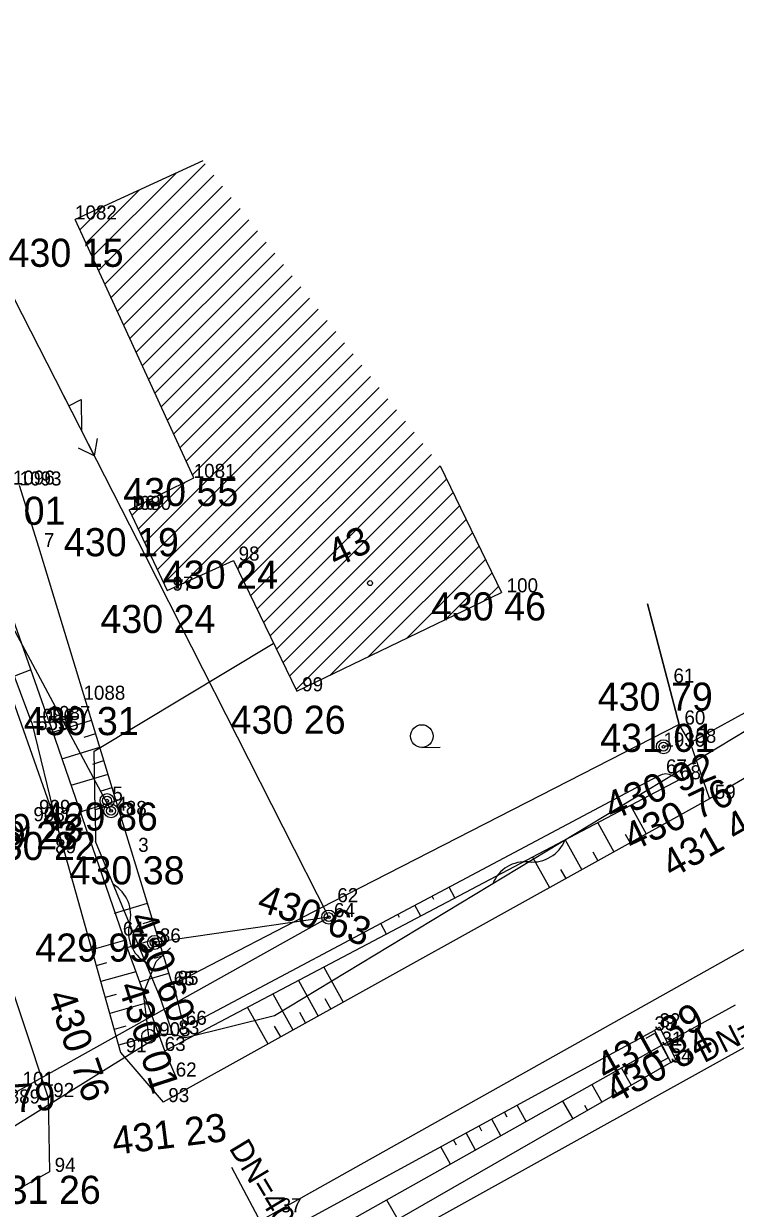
# Model space of a CAD drawing. Extents: x -559180 to -551373, y -1076947 to -1072071.
# Drawn here: x -554422.79 to -554397.5, y -1072734.05 to -1072691.92 of the extents above; entities that cross this region are included whole.
import ezdxf

# ---------------------------------------------------------------- set-up
doc = ezdxf.new("R2010")
doc.units = 0
for name, color, linetype in [('12_PLOTY', 7, 'Continuous'), ('13_PLOTY', 7, 'Continuous'), ('14_BUDOVY', 7, 'Continuous'), ('17_KOMUNIKACE', 7, 'Continuous'), ('18_POLOHOPIS', 7, 'Continuous'), ('1_VODA_ZN', 7, 'Continuous'), ('20_EL_ZN', 7, 'Continuous'), ('26_SRAFY', 7, 'Continuous'), ('27_HRANA_PATA', 7, 'Continuous'), ('2_VODOVOD', 7, 'Continuous'), ('30_SDEL_ZN', 7, 'Continuous'), ('31_SDELOVACI', 7, 'Continuous'), ('32', 7, 'Continuous'), ('3_BODY', 7, 'Continuous'), ('40_KANAL_ZN', 7, 'Continuous'), ('45_ZN_KULTURY', 7, 'Continuous'), ('47_ZN_STAV_OBJ$', 7, 'Continuous'), ('49_POPIS_KANAL', 7, 'Continuous'), ('54_C_POPISNA', 7, 'Continuous'), ('6_VYSKY', 7, 'Continuous'), ('kanal_stáv', 7, 'Continuous'), ('NNnadzemní', 7, 'Continuous')]:
    doc.layers.add(name, color=color, linetype=linetype)

# ---------------------------------------------------------------- blocks, each defined once
blk = doc.blocks.new('POINT_DISPLAY')
blk.add_line((0, 0), (0, 0))
blk = doc.blocks.new('VYUST')
at = {"layer": '40_KANAL_ZN'}
for p, q in [((-0.35, 0.5), (0, 0.5)), ((0, 0.5), (0, -0.5)), ((0, 0), (3, 0.001)), ((-0.35, -0.5), (0, -0.5))]:
    blk.add_line(p, q, dxfattribs=at)
blk = doc.blocks.new('JS400')
at = {"layer": '49_POPIS_KANAL'}
blk.add_text('DN=400', height=0.8, rotation=0, dxfattribs=at).set_placement((0.698, -0.047))
blk = doc.blocks.new('SLB')
at = {"layer": '20_EL_ZN'}
for radius in [0.25, 0.158, 0.05]:
    blk.add_circle((0, 0), radius, dxfattribs=at)
blk = doc.blocks.new('ZAHRAD')
at = {"layer": '45_ZN_KULTURY'}
blk.add_line((0, 0), (0.65, 0.003), dxfattribs=at)
blk.add_circle((0, 0.403), 0.403, dxfattribs=at)
blk = doc.blocks.new('BZ')
at = {"layer": '47_ZN_STAV_OBJ$'}
blk.add_circle((0, 0), 0.0875, dxfattribs=at)
blk = doc.blocks.new('SV')
at = {"layer": '1_VODA_ZN'}
blk.add_circle((0, 0), 0.25, dxfattribs=at)
blk = doc.blocks.new('ELNN')
at = {"layer": '20_EL_ZN'}
for p, q in [((0.5, 0), (0.5, 0.5)), ((0.5, 0.5), (1.5, 0)), ((0, 0), (0.5, 0)), ((1.5, 0), (2.5, 0))]:
    blk.add_line(p, q, dxfattribs=at)
blk.add_lwpolyline([(2, 0.375), (2.5, 0), (2, -0.375)], dxfattribs=at)
blk = doc.blocks.new('SDEP')
at = {"layer": '30_SDEL_ZN'}
for centre, radius, start, end in [((0.75, -1.001), 1.251, 53.1529, 126.8469), ((2.25, 1), 1.25, 233.13, 306.8698)]:
    blk.add_arc(centre, radius, start, end, dxfattribs=at)

msp = doc.modelspace()

# ---------------------------------------------------------------- linework, layer by layer
at = {"layer": '12_PLOTY'}
for p, q in [((-554422.26, -1072710.53), (-554422.94, -1072708.34)), ((-554419.35, -1072720.06), (-554422.26, -1072710.53)), ((-554399.49, -1072716.84), (-554400.612, -1072712.554)), ((-554400.612, -1072712.554), (-554399.49, -1072716.84)), ((-554395.63, -1072715.58), (-554399.1, -1072717.49)), ((-554399.49, -1072716.84), (-554411.83, -1072723.16)), ((-554399.1, -1072717.49), (-554399.49, -1072716.84)), ((-554417.51, -1072726.1), (-554419.35, -1072720.06)), ((-554411.83, -1072723.16), (-554417.51, -1072726.1))]:
    msp.add_line(p, q, dxfattribs=at)
at = {"layer": '13_PLOTY'}
for p, q in [((-554394.25, -1072715.32), (-554413.88, -1072727.2)), ((-554419.849, -1072719.745), (-554420.25, -1072719.87)), ((-554413.88, -1072727.2), (-554417.03, -1072727.98)), ((-554417.88, -1072727.87), (-554433, -1072737.25)), ((-554417.48, -1072727.86), (-554417.88, -1072727.87)), ((-554417.03, -1072727.98), (-554417.48, -1072727.86))]:
    msp.add_line(p, q, dxfattribs=at)
at = {"layer": '14_BUDOVY'}
for p, q in [((-554416.426, -1072696.793), (-554420.97, -1072698.88)), ((-554416.75, -1072708.07), (-554420.97, -1072698.88)), ((-554407.989, -1072707.64), (-554405.81, -1072712.14)), ((-554419.04, -1072709.2), (-554416.75, -1072708.07)), ((-554419.04, -1072709.2), (-554417.69, -1072712.08)), ((-554417.69, -1072712.08), (-554415.34, -1072711.01)), ((-554415.34, -1072711.01), (-554413.08, -1072715.66)), ((-554413.08, -1072715.66), (-554405.81, -1072712.14))]:
    msp.add_line(p, q, dxfattribs=at)
at = {"layer": '17_KOMUNIKACE'}
for p, q in [((-554421.64, -1072720.34), (-554425.24, -1072710.18)), ((-554415.5, -1072735.11), (-554382.74, -1072716.74)), ((-554399.1, -1072717.49), (-554398.41, -1072719.48)), ((-554395, -1072717.47), (-554398.41, -1072719.48)), ((-554398.41, -1072719.48), (-554417.84, -1072730.27)), ((-554421.64, -1072720.34), (-554419.35, -1072728.5)), ((-554421.93, -1072730.09), (-554424.83, -1072721.35)), ((-554419.35, -1072728.5), (-554417.84, -1072730.27)), ((-554421.93, -1072730.09), (-554421.88, -1072732.75)), ((-554421.88, -1072732.75), (-554434.74, -1072739.92))]:
    msp.add_line(p, q, dxfattribs=at)
at = {"layer": '18_POLOHOPIS'}
for p, q in [((-554420.29, -1072717.79), (-554413.93, -1072713.96)), ((-554420.25, -1072719.87), (-554420.29, -1072717.79)), ((-554420.25, -1072719.87), (-554420.24, -1072721)), ((-554417.94, -1072726.55), (-554420.24, -1072721)), ((-554417.48, -1072727.86), (-554417.94, -1072726.55)), ((-554400.19, -1072727.61), (-554400.37, -1072727.72)), ((-554400.37, -1072727.72), (-554399.79, -1072728.86)), ((-554400.19, -1072727.61), (-554399.61, -1072728.75)), ((-554399.79, -1072728.86), (-554399.61, -1072728.75))]:
    msp.add_line(p, q, dxfattribs=at)
at = {"layer": '26_SRAFY'}
for p, q in [((-554422.537, -1072714.901), (-554423.123, -1072715.121)), ((-554421.762, -1072717.11), (-554420.38, -1072716.688)), ((-554420.643, -1072717.291), (-554420.234, -1072717.166)), ((-554421.436, -1072718.056), (-554420.088, -1072717.644)), ((-554420.341, -1072718.245), (-554419.942, -1072718.123)), ((-554421.111, -1072719.002), (-554419.796, -1072718.601)), ((-554420.039, -1072719.198), (-554419.65, -1072719.079)), ((-554420.785, -1072719.948), (-554419.504, -1072719.557)), ((-554401.227, -1072719.722), (-554400.666, -1072720.733)), ((-554402.385, -1072720.332), (-554401.81, -1072721.368)), ((-554403.543, -1072720.943), (-554402.954, -1072722.003)), ((-554401.408, -1072720.743), (-554401.238, -1072721.05)), ((-554402.557, -1072721.371), (-554402.382, -1072721.686)), ((-554404.701, -1072721.553), (-554404.098, -1072722.639)), ((-554403.705, -1072721.999), (-554403.526, -1072722.321)), ((-554407.463, -1072723.01), (-554407.671, -1072722.62)), ((-554408.216, -1072723.06), (-554408.278, -1072722.943)), ((-554419.562, -1072723.547), (-554418.396, -1072723.192)), ((-554408.681, -1072723.652), (-554408.886, -1072723.266)), ((-554418.546, -1072723.918), (-554418.206, -1072723.814)), ((-554409.898, -1072724.294), (-554410.101, -1072723.913)), ((-554409.432, -1072723.705), (-554409.493, -1072723.59)), ((-554419.207, -1072724.524), (-554420.374, -1072724.851)), ((-554419.117, -1072724.772), (-554418.017, -1072724.437)), ((-554418.147, -1072725.156), (-554417.827, -1072725.059)), ((-554419.852, -1072725.316), (-554420.215, -1072725.418)), ((-554418.804, -1072725.633), (-554420.056, -1072725.984)), ((-554412.123, -1072725.467), (-554411.432, -1072726.712)), ((-554418.672, -1072725.996), (-554417.638, -1072725.681)), ((-554413.029, -1072725.945), (-554412.327, -1072727.209)), ((-554419.509, -1072726.441), (-554419.897, -1072726.55)), ((-554413.934, -1072726.422), (-554413.222, -1072727.705)), ((-554418.401, -1072726.741), (-554419.738, -1072727.117)), ((-554414.84, -1072726.9), (-554414.117, -1072728.202)), ((-554412.089, -1072726.584), (-554411.88, -1072726.96)), ((-554412.987, -1072727.075), (-554412.775, -1072727.457)), ((-554419.165, -1072727.567), (-554419.579, -1072727.683)), ((-554413.885, -1072727.566), (-554413.669, -1072727.954)), ((-554417.998, -1072727.85), (-554419.42, -1072728.249)), ((-554401.547, -1072729.062), (-554401.197, -1072729.67)), ((-554402.591, -1072729.649), (-554402.235, -1072730.268)), ((-554401.822, -1072729.785), (-554401.716, -1072729.969)), ((-554403.636, -1072730.236), (-554403.274, -1072730.865)), ((-554405.608, -1072730.804), (-554405.704, -1072730.627)), ((-554404.934, -1072730.965), (-554405.252, -1072730.381)), ((-554402.862, -1072730.379), (-554402.754, -1072730.566)), ((-554406.509, -1072731.3), (-554406.607, -1072731.119)), ((-554405.831, -1072731.469), (-554406.156, -1072730.873)), ((-554406.728, -1072731.973), (-554407.059, -1072731.365)), ((-554407.625, -1072732.477), (-554407.963, -1072731.858)), ((-554407.411, -1072731.796), (-554407.511, -1072731.612)), ((-554409.893, -1072733.751), (-554409.493, -1072734.445))]:
    msp.add_line(p, q, dxfattribs=at)
at = {"layer": '27_HRANA_PATA'}
for p, q in [((-554421.91, -1072716.68), (-554424.32, -1072709.84)), ((-554422.5, -1072716.78), (-554421.64, -1072720.34)), ((-554421.91, -1072716.68), (-554419.27, -1072724.35)), ((-554417.78, -1072728.45), (-554399.46, -1072718.79)), ((-554417.78, -1072728.45), (-554419.27, -1072724.35)), ((-554400.37, -1072727.72), (-554413.38, -1072734.81)), ((-554417.39, -1072729.36), (-554417.78, -1072728.45)), ((-554400.12, -1072728.26), (-554413.61, -1072735.84))]:
    msp.add_line(p, q, dxfattribs=at)
for points in [[(-554422.5, -1072716.78), (-554424.491, -1072711.477), (-554424.743, -1072710.678), (-554424.85, -1072710.13)], [(-554417.03, -1072727.52), (-554416.776, -1072727.436), (-554416.486, -1072727.309), (-554400.254, -1072718.675), (-554400.087, -1072718.611), (-554399.96, -1072718.58)], [(-554399.96, -1072718.58), (-554399.86, -1072718.604), (-554399.765, -1072718.642), (-554399.46, -1072718.79)], [(-554417.472, -1072726.08), (-554417.204, -1072727.174), (-554417.13, -1072727.359), (-554417.03, -1072727.52)], [(-554399.79, -1072728.86), (-554412.919, -1072736.417), (-554413.249, -1072736.651), (-554413.56, -1072736.92)]]:
    msp.add_lwpolyline(points, dxfattribs=at)
at = {"layer": '2_VODOVOD'}
for p, q in [((-554418.08, -1072725.27), (-554417.58, -1072724.78)), ((-554418.53, -1072726.39), (-554418.08, -1072725.27)), ((-554418.35, -1072727.93), (-554418.53, -1072726.39)), ((-554418.34, -1072727.96), (-554418.35, -1072727.93))]:
    msp.add_line(p, q, dxfattribs=at)
at = {"layer": '31_SDELOVACI'}
msp.add_line((-554419.69, -1072719.91), (-554437.28, -1072687.06), dxfattribs=at)
at = {"layer": '32'}
for p, q in [((-554420.136, -1072700.695), (-554416.342, -1072696.901)), ((-554420.359, -1072700.211), (-554417.378, -1072697.23)), ((-554419.914, -1072701.18), (-554416.033, -1072697.299)), ((-554420.581, -1072699.726), (-554418.686, -1072697.831)), ((-554419.691, -1072701.665), (-554415.723, -1072697.697)), ((-554419.469, -1072702.149), (-554415.414, -1072698.094)), ((-554420.804, -1072699.242), (-554419.994, -1072698.432)), ((-554419.246, -1072702.634), (-554415.104, -1072698.492)), ((-554419.024, -1072703.118), (-554414.795, -1072698.89)), ((-554418.801, -1072703.603), (-554414.486, -1072699.287)), ((-554418.579, -1072704.088), (-554414.176, -1072699.685)), ((-554418.356, -1072704.572), (-554413.867, -1072700.083)), ((-554418.134, -1072705.057), (-554413.558, -1072700.481)), ((-554417.911, -1072705.541), (-554413.248, -1072700.878)), ((-554417.689, -1072706.026), (-554412.939, -1072701.276)), ((-554417.466, -1072706.511), (-554412.63, -1072701.674)), ((-554417.244, -1072706.995), (-554412.32, -1072702.072)), ((-554417.021, -1072707.48), (-554412.011, -1072702.469)), ((-554416.799, -1072707.964), (-554411.701, -1072702.867)), ((-554418.493, -1072710.366), (-554411.392, -1072703.265)), ((-554418.268, -1072710.848), (-554411.083, -1072703.663)), ((-554418.042, -1072711.329), (-554410.773, -1072704.06)), ((-554417.816, -1072711.81), (-554410.464, -1072704.458)), ((-554416.794, -1072711.495), (-554410.155, -1072704.856)), ((-554415.733, -1072711.141), (-554409.845, -1072705.254)), ((-554415.194, -1072711.31), (-554409.536, -1072705.651)), ((-554414.963, -1072711.786), (-554409.226, -1072706.049)), ((-554414.732, -1072712.261), (-554408.917, -1072706.447)), ((-554414.501, -1072712.737), (-554408.608, -1072706.845)), ((-554414.269, -1072713.213), (-554408.298, -1072707.242)), ((-554414.038, -1072713.689), (-554407.989, -1072707.64)), ((-554418.719, -1072709.885), (-554417.055, -1072708.22)), ((-554413.807, -1072714.165), (-554407.758, -1072708.116)), ((-554413.575, -1072714.641), (-554407.528, -1072708.593)), ((-554418.945, -1072709.403), (-554418.45, -1072708.909)), ((-554413.344, -1072715.116), (-554407.297, -1072709.069)), ((-554413.113, -1072715.592), (-554407.066, -1072709.546)), ((-554411.904, -1072715.091), (-554406.836, -1072710.022)), ((-554410.533, -1072714.427), (-554406.605, -1072710.498)), ((-554415.82, -1072711.229), (-554415.733, -1072711.141)), ((-554409.162, -1072713.763), (-554406.374, -1072710.975)), ((-554417.119, -1072711.82), (-554416.794, -1072711.495)), ((-554407.792, -1072713.099), (-554406.143, -1072711.451)), ((-554406.421, -1072712.436), (-554405.913, -1072711.928))]:
    msp.add_line(p, q, dxfattribs=at)
at = {"layer": 'kanal_stáv'}
msp.add_lwpolyline([(-554211.63, -1072637.36), (-554252.71, -1072643.96), (-554272.41, -1072652.99), (-554296.03, -1072664.39), (-554307.43, -1072677), (-554325.75, -1072687.76), (-554359.23, -1072706.8), (-554394.89, -1072727.06), (-554464.39, -1072765.62), (-554508.8, -1072789.43), (-554533.01, -1072802.97), (-554568.24, -1072822.24), (-554587.98, -1072832.41), (-554601.02, -1072839.21), (-554624.92, -1072852.09), (-554662.69, -1072873.08), (-554684.61, -1072885), (-554705.04, -1072896.44), (-554749.99, -1072921.56), (-554804.76, -1072951.95)], dxfattribs=at)
at = {"layer": 'NNnadzemní'}
for p, q in [((-554418.437, -1072710.893), (-554428.44, -1072691.35)), ((-554418.281, -1072710.82), (-554418.437, -1072710.893)), ((-554411.95, -1072723.69), (-554418.437, -1072710.893)), ((-554442.08, -1072740.51), (-554411.95, -1072723.69)), ((-554411.95, -1072723.69), (-554418.14, -1072724.59))]:
    msp.add_line(p, q, dxfattribs=at)

# ---------------------------------------------------------------- block references
at = {"layer": '1_VODA_ZN'}
for name, p in [('POINT_DISPLAY', (-554420.97, -1072698.88)), ('POINT_DISPLAY', (-554416.75, -1072708.07)), ('POINT_DISPLAY', (-554419.04, -1072709.2)), ('POINT_DISPLAY', (-554419.04, -1072709.21)), ('POINT_DISPLAY', (-554422.26, -1072710.53)), ('POINT_DISPLAY', (-554415.34, -1072711.01)), ('POINT_DISPLAY', (-554417.69, -1072712.08)), ('POINT_DISPLAY', (-554405.81, -1072712.14)), ('POINT_DISPLAY', (-554399.88, -1072715.35)), ('POINT_DISPLAY', (-554420.67, -1072715.96)), ('POINT_DISPLAY', (-554413.08, -1072715.66)), ('POINT_DISPLAY', (-554422.5, -1072716.78)), ('POINT_DISPLAY', (-554421.91, -1072716.68)), ('POINT_DISPLAY', (-554422.32, -1072717.04)), ('POINT_DISPLAY', (-554399.49, -1072716.84)), ('POINT_DISPLAY', (-554400.05, -1072717.63)), ('POINT_DISPLAY', (-554399.1, -1072717.49)), ('POINT_DISPLAY', (-554399.96, -1072718.58)), ('POINT_DISPLAY', (-554399.46, -1072718.79)), ('POINT_DISPLAY', (-554419.83, -1072719.55)), ('POINT_DISPLAY', (-554398.41, -1072719.48)), ('POINT_DISPLAY', (-554422.25, -1072720.02)), ('POINT_DISPLAY', (-554419.69, -1072719.91)), ('POINT_DISPLAY', (-554419.35, -1072720.06)), ('POINT_DISPLAY', (-554422.45, -1072720.28)), ('POINT_DISPLAY', (-554421.64, -1072720.34)), ('POINT_DISPLAY', (-554421.86, -1072721.42)), ('POINT_DISPLAY', (-554418.91, -1072721.37)), ('POINT_DISPLAY', (-554411.83, -1072723.16)), ('POINT_DISPLAY', (-554411.95, -1072723.69)), ('POINT_DISPLAY', (-554419.27, -1072724.35)), ('POINT_DISPLAY', (-554418.14, -1072724.59)), ('POINT_DISPLAY', (-554417.51, -1072726.1)), ('POINT_DISPLAY', (-554417.46, -1072726.12)), ('SV', (-554418.35, -1072727.93)), ('POINT_DISPLAY', (-554417.03, -1072727.52)), ('POINT_DISPLAY', (-554400.37, -1072727.72)), ('POINT_DISPLAY', (-554400.19, -1072727.61)), ('POINT_DISPLAY', (-554418.35, -1072727.93)), ('POINT_DISPLAY', (-554417.48, -1072727.86)), ('POINT_DISPLAY', (-554419.35, -1072728.5)), ('POINT_DISPLAY', (-554417.78, -1072728.45)), ('POINT_DISPLAY', (-554400.12, -1072728.26)), ('POINT_DISPLAY', (-554399.79, -1072728.86)), ('POINT_DISPLAY', (-554417.39, -1072729.36)), ('POINT_DISPLAY', (-554421.93, -1072730.09)), ('POINT_DISPLAY', (-554417.84, -1072730.27)), ('POINT_DISPLAY', (-554421.88, -1072732.75))]:
    msp.add_blockref(name, p, dxfattribs=at)
at = {"layer": '20_EL_ZN', "xscale": 1.0000005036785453, "yscale": 1.0000005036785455, "rotation": -62.894427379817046}
msp.add_blockref('ELNN', (-554421.423, -1072705.06), dxfattribs=at)
at = {"layer": '20_EL_ZN'}
for p in [(-554400.05, -1072717.63), (-554419.83, -1072719.55), (-554419.69, -1072719.91), (-554411.95, -1072723.69), (-554418.14, -1072724.59)]:
    msp.add_blockref('SLB', p, dxfattribs=at)
at = {"layer": '30_SDEL_ZN'}
for p, xscale, yscale, rotation in [((-554406.118, -1072722.503), 0.9999982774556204, 0.9999982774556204, 31.182199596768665), ((-554419.603, -1072722.536), 1.0000000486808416, 1.0000000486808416, -67.490038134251)]:
    msp.add_blockref('SDEP', p, dxfattribs=dict(at, xscale=xscale, yscale=yscale, rotation=rotation))
at = {"layer": '32'}
for p in [(-554407.989, -1072707.64), (-554419.04, -1072709.2), (-554415.733, -1072711.141), (-554416.794, -1072711.495)]:
    msp.add_blockref('POINT_DISPLAY', p, dxfattribs=at)
at = {"layer": '40_KANAL_ZN'}
for p, xscale, yscale, rotation in [((-554400.12, -1072728.26), 1.00000204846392, 1.00000204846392, 28.88654954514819), ((-554413.99, -1072735.25), 0.9999994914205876, 0.9999994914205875, 117.91300020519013)]:
    msp.add_blockref('VYUST', p, dxfattribs=dict(at, xscale=xscale, yscale=yscale, rotation=rotation))
at = {"layer": '45_ZN_KULTURY'}
msp.add_blockref('ZAHRAD', (-554408.64, -1072717.655), dxfattribs=at)
at = {"layer": '47_ZN_STAV_OBJ$'}
msp.add_blockref('BZ', (-554410.481, -1072711.812), dxfattribs=at)
at = {"layer": '49_POPIS_KANAL'}
for p, xscale, yscale, rotation in [((-554399.249, -1072729.162), 1.0000002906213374, 1.0000002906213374, 26.80655286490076), ((-554415.835, -1072731.285), 0.999999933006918, 0.9999999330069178, -58.88831210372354)]:
    msp.add_blockref('JS400', p, dxfattribs=dict(at, xscale=xscale, yscale=yscale, rotation=rotation))

# ---------------------------------------------------------------- texts
at = {"layer": '3_BODY'}
for s, p in [('1082', (-554420.97, -1072698.88)), ('1096', (-554423.18, -1072708.31)), ('1093', (-554422.94, -1072708.34)), ('1081', (-554416.75, -1072708.07)), ('1080', (-554419.04, -1072709.21)), (' 96', (-554419.04, -1072709.2)), (' 7', (-554422.26, -1072710.53)), (' 98', (-554415.34, -1072711.01)), (' 97', (-554417.69, -1072712.08)), (' 100', (-554405.81, -1072712.14)), (' 61', (-554399.88, -1072715.35)), ('1088', (-554420.67, -1072715.96)), (' 99', (-554413.08, -1072715.66)), ('1086', (-554422.5, -1072716.78)), ('1087', (-554421.91, -1072716.68)), (' 60', (-554399.49, -1072716.84)), ('5555', (-554422.32, -1072717.04)), ('1930', (-554400.05, -1072717.63)), (' 58', (-554399.1, -1072717.49)), ('67', (-554399.96, -1072718.58)), ('68', (-554399.46, -1072718.79)), (' 5', (-554419.83, -1072719.55)), (' 59', (-554398.41, -1072719.48)), ('909', (-554422.25, -1072720.02)), (' 4', (-554419.69, -1072719.91)), (' 88', (-554419.35, -1072720.06)), ('908', (-554422.45, -1072720.28)), (' 1', (-554421.64, -1072720.34)), (' 89', (-554421.86, -1072721.42)), (' 3', (-554418.91, -1072721.37)), (' 62', (-554411.83, -1072723.16)), (' 64', (-554411.95, -1072723.69)), ('64', (-554419.27, -1072724.35)), (' 86', (-554418.14, -1072724.59)), ('65', (-554417.46, -1072726.12)), (' 85', (-554417.51, -1072726.1)), ('66', (-554417.03, -1072727.52)), ('33', (-554400.37, -1072727.72)), ('32', (-554400.19, -1072727.61)), ('1905', (-554418.35, -1072727.93)), (' 83', (-554417.48, -1072727.86)), ('31', (-554400.12, -1072728.26)), (' 91', (-554419.35, -1072728.5)), ('63', (-554417.78, -1072728.45)), ('34', (-554399.79, -1072728.86)), ('62', (-554417.39, -1072729.36)), (' 101', (-554423.02, -1072729.69)), ('1889', (-554423.7, -1072730.32)), (' 92', (-554421.93, -1072730.09)), (' 93', (-554417.84, -1072730.27)), (' 94', (-554421.88, -1072732.75)), ('37', (-554413.66, -1072734.19))]:
    msp.add_text(s, height=0.5, dxfattribs=at).set_placement(p)
at = {"layer": '54_C_POPISNA'}
msp.add_text('43', height=1, rotation=25.8354, dxfattribs=at).set_placement((-554411.691, -1072711.28))
at = {"layer": '6_VYSKY'}
for s, p in [('430 15', (-554423.333, -1072700.564)), ('430 55', (-554419.255, -1072709.07)), ('430 01', (-554425.399, -1072709.739)), ('430 19', (-554421.366, -1072710.856)), ('430 24', (-554417.845, -1072712.01)), ('430 46', (-554408.315, -1072713.14)), ('430 24', (-554420.068, -1072713.587)), ('430 79', (-554402.385, -1072716.35)), ('430 31', (-554422.794, -1072717.219)), ('430 26', (-554415.439, -1072717.172)), ('431 01', (-554402.299, -1072717.815)), ('429 86', (-554422.116, -1072720.613)), ('429 23', (-554424.755, -1072721.02)), ('429 23', (-554424.955, -1072721.28)), ('430 22', (-554424.321, -1072721.66)), ('430 38', (-554421.165, -1072722.526)), ('429 95', (-554422.383, -1072725.274)), ('431 26', (-554424.144, -1072733.889))]:
    msp.add_text(s, height=1, dxfattribs=at).set_placement(p)
for s, rotation, p in [('430 92', 22.307, (-554401.888, -1072720.267)), ('430 76', 25.6884, (-554401.164, -1072721.376)), ('431 43', 29.6016, (-554399.748, -1072722.33)), ('430 63', 341.5747, (-554414.546, -1072723.448)), ('430 60', 291.4943, (-554419.08, -1072723.714)), ('430 01', 287.9572, (-554419.449, -1072726.15)), ('430 76', 289.1279, (-554421.972, -1072726.476)), ('431 39', 28.9855, (-554402.095, -1072729.546)), ('430 84', 28.8376, (-554401.769, -1072730.367)), ('430 79', 4.3238, (-554425.708, -1072730.84)), ('431 23', 7.0793, (-554419.592, -1072732.151))]:
    msp.add_text(s, height=1, rotation=rotation, dxfattribs=at).set_placement(p)

doc.saveas('drawing.dxf')
